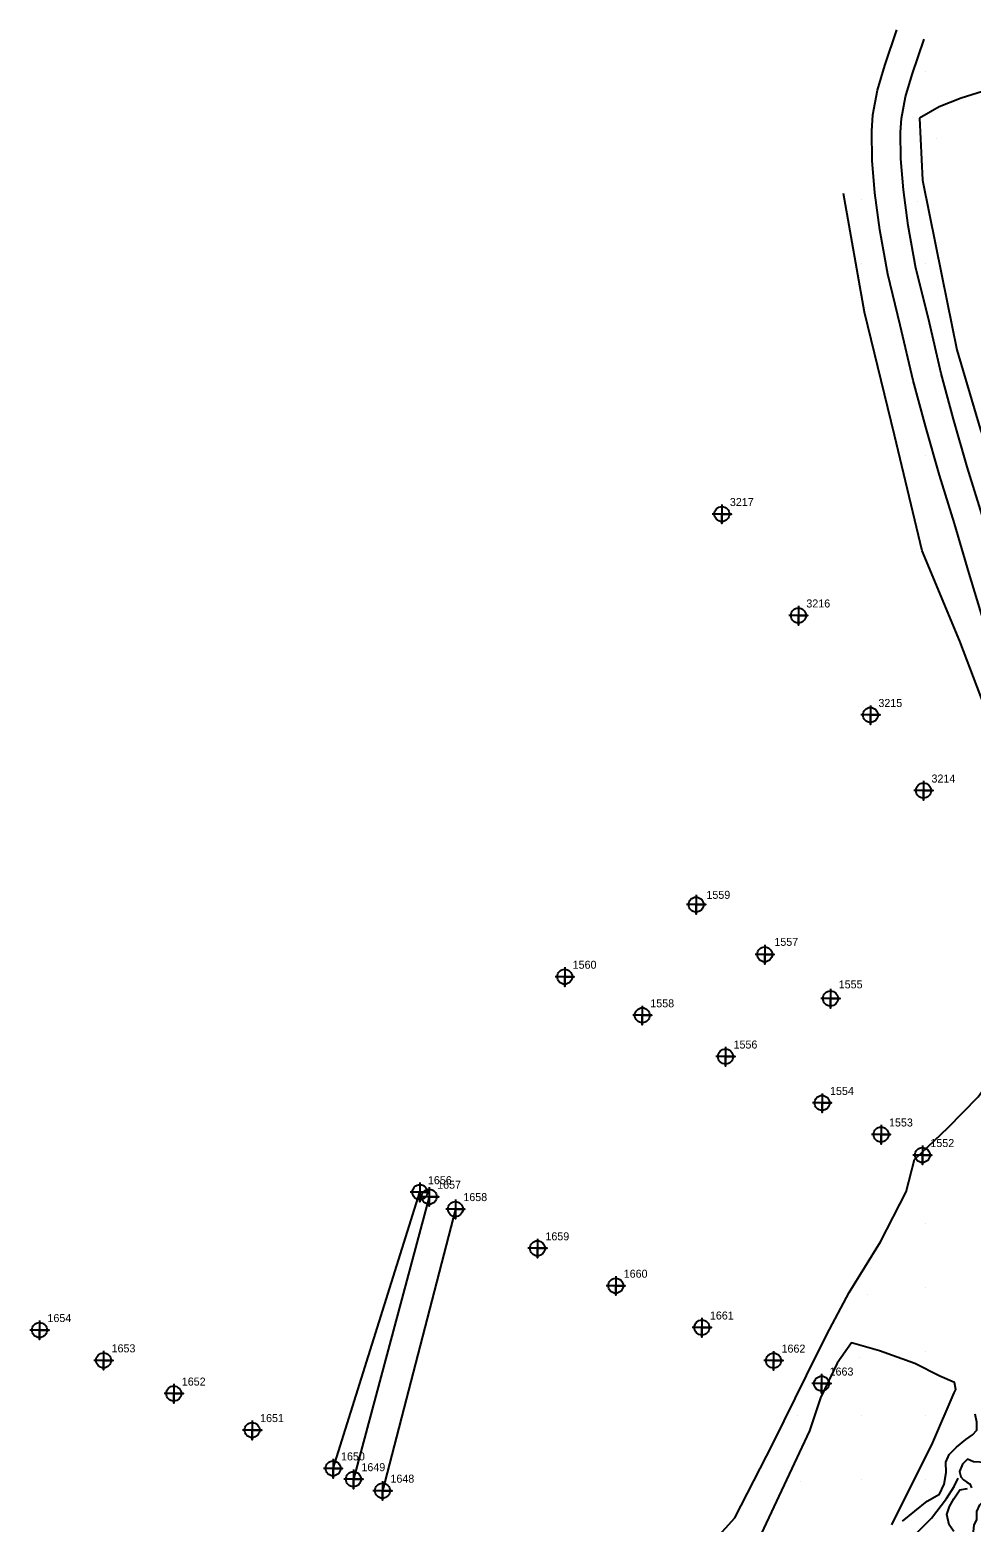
# Model space of a CAD drawing. Extents: x 2062781 to 2066835, y 358981 to 366501.
# Drawn here: x 2063615.5 to 2063909.5, y 361262.2 to 361728.3 of the extents above; entities that cross this region are included whole.
import ezdxf

# ---------------------------------------------------------------- set-up
doc = ezdxf.new("R2010")
doc.units = 0
for name, color, linetype in [('Exist DTM Breakline', 7, 'Continuous'), ('Exist DTM Breakline Cogo Number', 7, 'Continuous'), ('Exist DTM Breakline Cogo Point CELL', 7, 'Continuous'), ('Exist DTM Regular Point CELL', 7, 'Continuous'), ('Exist DTM Regular Point Cogo Number', 7, 'Continuous'), ('Exist DTM Ridgeline', 7, 'Continuous'), ('Exist DTM Ridgeline Cogo Number', 7, 'Continuous'), ('Exist DTM Ridgeline Cogo Point CELL', 7, 'Continuous'), ('PH Exist DTM Breakline', 7, 'Continuous'), ('PH Exist DTM Point', 7, 'Continuous')]:
    doc.layers.add(name, color=color, linetype=linetype)

msp = doc.modelspace()

# ---------------------------------------------------------------- linework, layer by layer
at = {"layer": 'Exist DTM Breakline'}
msp.add_lwpolyline([(2063740.22, 361363.84), (2063716.56, 361275.62)], dxfattribs=at)
at = {"layer": 'Exist DTM Breakline Cogo Point CELL'}
for points in [[(2063740.22, 361366.84), (2063740.22, 361360.84), (2063740.22, 361363.84), (2063743.22, 361363.84), (2063737.22, 361363.84)], [(2063740.22, 361366.84), (2063740.22, 361360.84), (2063740.22, 361363.84), (2063743.22, 361363.84), (2063737.22, 361363.84)], [(2063740.22, 361366.84), (2063740.22, 361360.84), (2063740.22, 361363.84), (2063743.22, 361363.84), (2063737.22, 361363.84)], [(2063716.56, 361278.62), (2063716.56, 361272.62), (2063716.56, 361275.62), (2063719.56, 361275.62), (2063713.56, 361275.62)], [(2063716.56, 361278.62), (2063716.56, 361272.62), (2063716.56, 361275.62), (2063719.56, 361275.62), (2063713.56, 361275.62)], [(2063716.56, 361278.62), (2063716.56, 361272.62), (2063716.56, 361275.62), (2063719.56, 361275.62), (2063713.56, 361275.62)]]:
    msp.add_lwpolyline(points, dxfattribs=at)
for centre in [(2063740.22, 361363.84), (2063740.22, 361363.84), (2063740.22, 361363.84), (2063716.56, 361275.62), (2063716.56, 361275.62), (2063716.56, 361275.62)]:
    msp.add_circle(centre, 2.34, dxfattribs=at)
at = {"layer": 'Exist DTM Regular Point CELL'}
for points in [[(2063831.64, 361580.05), (2063831.64, 361574.05), (2063831.64, 361577.05), (2063834.64, 361577.05), (2063828.64, 361577.05)], [(2063855.52, 361548.36), (2063855.52, 361542.36), (2063855.52, 361545.36), (2063858.52, 361545.36), (2063852.52, 361545.36)], [(2063878.02, 361517.29), (2063878.02, 361511.29), (2063878.02, 361514.29), (2063881.02, 361514.29), (2063875.02, 361514.29)], [(2063894.6, 361493.69), (2063894.6, 361487.69), (2063894.6, 361490.69), (2063897.6, 361490.69), (2063891.6, 361490.69)], [(2063823.58, 361458.07), (2063823.58, 361452.07), (2063823.58, 361455.07), (2063826.58, 361455.07), (2063820.58, 361455.07)], [(2063845.01, 361442.51), (2063845.01, 361436.51), (2063845.01, 361439.51), (2063848.01, 361439.51), (2063842.01, 361439.51)], [(2063782.54, 361435.54), (2063782.54, 361429.54), (2063782.54, 361432.54), (2063785.54, 361432.54), (2063779.54, 361432.54)], [(2063865.54, 361428.75), (2063865.54, 361422.75), (2063865.54, 361425.75), (2063868.54, 361425.75), (2063862.54, 361425.75)], [(2063806.79, 361423.49), (2063806.79, 361417.49), (2063806.79, 361420.49), (2063809.79, 361420.49), (2063803.79, 361420.49)], [(2063832.78, 361410.62), (2063832.78, 361404.62), (2063832.78, 361407.62), (2063835.78, 361407.62), (2063829.78, 361407.62)], [(2063862.92, 361396.12), (2063862.92, 361390.12), (2063862.92, 361393.12), (2063865.92, 361393.12), (2063859.92, 361393.12)], [(2063881.34, 361386.27), (2063881.34, 361380.27), (2063881.34, 361383.27), (2063884.34, 361383.27), (2063878.34, 361383.27)], [(2063894.26, 361379.85), (2063894.26, 361373.85), (2063894.26, 361376.85), (2063897.26, 361376.85), (2063891.26, 361376.85)], [(2063774.03, 361350.72), (2063774.03, 361344.72), (2063774.03, 361347.72), (2063777.03, 361347.72), (2063771.03, 361347.72)], [(2063798.48, 361339.04), (2063798.48, 361333.04), (2063798.48, 361336.04), (2063801.48, 361336.04), (2063795.48, 361336.04)], [(2063618.51, 361325.2), (2063618.51, 361319.2), (2063618.51, 361322.2), (2063621.51, 361322.2), (2063615.51, 361322.2)], [(2063825.4, 361325.99), (2063825.4, 361319.99), (2063825.4, 361322.99), (2063828.4, 361322.99), (2063822.4, 361322.99)], [(2063638.53, 361315.73), (2063638.53, 361309.73), (2063638.53, 361312.73), (2063641.53, 361312.73), (2063635.53, 361312.73)], [(2063847.77, 361315.65), (2063847.77, 361309.65), (2063847.77, 361312.65), (2063850.77, 361312.65), (2063844.77, 361312.65)], [(2063660.46, 361305.36), (2063660.46, 361299.36), (2063660.46, 361302.36), (2063663.46, 361302.36), (2063657.46, 361302.36)], [(2063862.78, 361308.48), (2063862.78, 361302.48), (2063862.78, 361305.48), (2063865.78, 361305.48), (2063859.78, 361305.48)], [(2063684.92, 361293.96), (2063684.92, 361287.96), (2063684.92, 361290.96), (2063687.92, 361290.96), (2063681.92, 361290.96)]]:
    msp.add_lwpolyline(points, dxfattribs=at)
for centre in [(2063831.64, 361577.05), (2063855.52, 361545.36), (2063878.02, 361514.29), (2063894.6, 361490.69), (2063823.58, 361455.07), (2063845.01, 361439.51), (2063782.54, 361432.54), (2063865.54, 361425.75), (2063806.79, 361420.49), (2063832.78, 361407.62), (2063862.92, 361393.12), (2063881.34, 361383.27), (2063894.26, 361376.85), (2063774.03, 361347.72), (2063798.48, 361336.04), (2063618.51, 361322.2), (2063825.4, 361322.99), (2063638.53, 361312.73), (2063847.77, 361312.65), (2063660.46, 361302.36), (2063862.78, 361305.48), (2063684.92, 361290.96)]:
    msp.add_circle(centre, 2.34, dxfattribs=at)
at = {"layer": 'Exist DTM Ridgeline'}
for points in [[(2063710.2, 361278.99), (2063737.33, 361365.25)], [(2063748.4, 361359.97), (2063725.63, 361272.03)]]:
    msp.add_lwpolyline(points, dxfattribs=at)
at = {"layer": 'Exist DTM Ridgeline Cogo Point CELL'}
for points in [[(2063737.33, 361368.25), (2063737.33, 361362.25), (2063737.33, 361365.25), (2063740.33, 361365.25), (2063734.33, 361365.25)], [(2063737.33, 361368.25), (2063737.33, 361362.25), (2063737.33, 361365.25), (2063740.33, 361365.25), (2063734.33, 361365.25)], [(2063737.33, 361368.25), (2063737.33, 361362.25), (2063737.33, 361365.25), (2063740.33, 361365.25), (2063734.33, 361365.25)], [(2063748.4, 361362.97), (2063748.4, 361356.97), (2063748.4, 361359.97), (2063751.4, 361359.97), (2063745.4, 361359.97)], [(2063748.4, 361362.97), (2063748.4, 361356.97), (2063748.4, 361359.97), (2063751.4, 361359.97), (2063745.4, 361359.97)], [(2063748.4, 361362.97), (2063748.4, 361356.97), (2063748.4, 361359.97), (2063751.4, 361359.97), (2063745.4, 361359.97)], [(2063710.2, 361281.99), (2063710.2, 361275.99), (2063710.2, 361278.99), (2063713.2, 361278.99), (2063707.2, 361278.99)], [(2063710.2, 361281.99), (2063710.2, 361275.99), (2063710.2, 361278.99), (2063713.2, 361278.99), (2063707.2, 361278.99)], [(2063710.2, 361281.99), (2063710.2, 361275.99), (2063710.2, 361278.99), (2063713.2, 361278.99), (2063707.2, 361278.99)], [(2063725.63, 361275.03), (2063725.63, 361269.03), (2063725.63, 361272.03), (2063728.63, 361272.03), (2063722.63, 361272.03)], [(2063725.63, 361275.03), (2063725.63, 361269.03), (2063725.63, 361272.03), (2063728.63, 361272.03), (2063722.63, 361272.03)], [(2063725.63, 361275.03), (2063725.63, 361269.03), (2063725.63, 361272.03), (2063728.63, 361272.03), (2063722.63, 361272.03)]]:
    msp.add_lwpolyline(points, dxfattribs=at)
for centre in [(2063737.33, 361365.25), (2063737.33, 361365.25), (2063737.33, 361365.25), (2063748.4, 361359.97), (2063748.4, 361359.97), (2063748.4, 361359.97), (2063710.2, 361278.99), (2063710.2, 361278.99), (2063710.2, 361278.99), (2063725.63, 361272.03), (2063725.63, 361272.03), (2063725.63, 361272.03)]:
    msp.add_circle(centre, 2.34, dxfattribs=at)
at = {"layer": 'PH Exist DTM Breakline'}
for points in [[(2063913.09, 361544.39), (2063908.88, 361558.49), (2063904.29, 361574.14), (2063899.63, 361589.21), (2063895.32, 361604.23), (2063891.41, 361618.78), (2063887.37, 361636), (2063883.44, 361651.95), (2063880.92, 361665.82), (2063879.41, 361677.35), (2063878.54, 361687.5), (2063878.43, 361696.6), (2063878.83, 361701.77), (2063880.25, 361709.42), (2063882.5, 361717.09), (2063886.3, 361728.27)], [(2063912.91, 361576.74), (2063908.26, 361591.78), (2063903.99, 361606.64), (2063900.13, 361620.97), (2063896.12, 361638.11), (2063892.24, 361653.84), (2063889.82, 361667.21), (2063888.36, 361678.32), (2063887.53, 361687.94), (2063887.43, 361696.31), (2063887.76, 361700.6), (2063889.01, 361707.33), (2063891.09, 361714.37), (2063894.82, 361725.37)], [(2063913.08, 361709.05), (2063906.34, 361706.98), (2063899.49, 361704.18), (2063893.38, 361700.7)], [(2063893.38, 361700.7), (2063894.25, 361681.32), (2063900.33, 361651.45), (2063905.06, 361628.32), (2063912.27, 361603.71), (2063922.23, 361575.78), (2063930.13, 361550.66), (2063941, 361520.81), (2063949.54, 361504.35), (2063952.94, 361491.7), (2063953.7, 361477.72)], [(2063821.11, 361247.46), (2063835.72, 361263.54), (2063847.51, 361286.69), (2063858.07, 361307.99), (2063864.46, 361320.81), (2063871.42, 361333.91), (2063881.17, 361349.79), (2063889.24, 361365.38), (2063891.81, 361375.48), (2063902.17, 361385.33), (2063911.66, 361395.03), (2063916.81, 361402.12), (2063920.03, 361420.56), (2063920.06, 361434.43), (2063929.36, 361438.03), (2063936.26, 361445.41), (2063934.09, 361454.14), (2063929.19, 361476.47), (2063917.89, 361505.78), (2063905.97, 361537.31), (2063894.18, 361565.53), (2063885.56, 361601.66), (2063876.23, 361640.09), (2063869.62, 361677.18)], [(2063884.76, 361261.36), (2063897.47, 361287.1), (2063904.2, 361302.59), (2063904.67, 361303.61), (2063904.31, 361305.84), (2063899.67, 361307.84), (2063891.9, 361311.7), (2063880.84, 361315.73), (2063872.13, 361318.2), (2063867.6, 361311.81), (2063862.45, 361300.99), (2063858.95, 361290.73), (2063843.86, 361258.59)], [(2063888.01, 361262.5), (2063895.78, 361268.75), (2063899.59, 361270.94), (2063901.03, 361274.08), (2063901.72, 361277.73), (2063901.57, 361280.89), (2063902.61, 361283.37), (2063904.87, 361285.62), (2063907.79, 361288.05), (2063909.86, 361289.48), (2063911.26, 361290.96), (2063911.27, 361293.4), (2063910.79, 361295.91)], [(2063910.92, 361255.28), (2063910.09, 361258.19), (2063910.47, 361261.23), (2063911.24, 361263.06), (2063911.27, 361265.57), (2063912.25, 361267.57), (2063914.98, 361270.68), (2063916.84, 361273.92), (2063917.45, 361276.85), (2063917.03, 361280.29), (2063914.03, 361280.8), (2063910.18, 361281.03), (2063908.36, 361281.87), (2063906.75, 361280.34), (2063905.89, 361278.02), (2063906.26, 361276.38), (2063907.09, 361275.43), (2063908.09, 361274.7), (2063909.08, 361274.13), (2063909.57, 361272.91)], [(2063892.31, 361258.68), (2063897.14, 361263.44), (2063901.78, 361269.62), (2063904.15, 361273.32), (2063905.45, 361275.9)], [(2063904.09, 361259.32), (2063902.57, 361261.38), (2063901.89, 361264.62), (2063902.7, 361267.06), (2063904.11, 361269.46), (2063905.99, 361272.29), (2063908.39, 361272.71)]]:
    msp.add_lwpolyline(points, dxfattribs=at)
at = {"layer": 'PH Exist DTM Point'}
for p, q in [((2063895.13, 361715.38), (2063895.13, 361715.38)), ((2063898.65, 361694.25), (2063898.65, 361694.25)), ((2063875.13, 361675.38), (2063875.13, 361675.38)), ((2063892.82, 361674.67), (2063892.82, 361674.67)), ((2063875.13, 361655.38), (2063875.13, 361655.38)), ((2063895.13, 361655.38), (2063895.13, 361655.38)), ((2063895.12, 361595.36), (2063895.12, 361595.36)), ((2063895.13, 361375.38), (2063895.13, 361375.38)), ((2063895.13, 361355.38), (2063895.13, 361355.38)), ((2063877.16, 361333.15), (2063877.16, 361333.15)), ((2063895.13, 361335.38), (2063895.13, 361335.38)), ((2063874.54, 361313.52), (2063874.54, 361313.52)), ((2063895.13, 361315.38), (2063895.13, 361315.38)), ((2063855.13, 361295.38), (2063855.13, 361295.38)), ((2063875.13, 361295.38), (2063875.13, 361295.38)), ((2063895.13, 361295.38), (2063895.13, 361295.38)), ((2063856.19, 361274.9), (2063856.19, 361274.9)), ((2063875.13, 361275.38), (2063875.13, 361275.38)), ((2063895.13, 361275.38), (2063895.13, 361275.38))]:
    msp.add_line(p, q, dxfattribs=at)

# ---------------------------------------------------------------- texts
at = {"layer": 'Exist DTM Breakline Cogo Number'}
for s, p in [('1657', (2063742.72, 361366.34)), ('1657', (2063742.72, 361366.34)), ('1657', (2063742.72, 361366.34)), ('1649', (2063719.06, 361278.12)), ('1649', (2063719.06, 361278.12)), ('1649', (2063719.06, 361278.12))]:
    msp.add_text(s, height=2.5, dxfattribs=at).set_placement(p)
at = {"layer": 'Exist DTM Regular Point Cogo Number'}
for s, p in [('3217', (2063834.14, 361579.55)), ('3217', (2063834.14, 361579.55)), ('3217', (2063834.14, 361579.55)), ('3216', (2063858.02, 361547.86)), ('3216', (2063858.02, 361547.86)), ('3216', (2063858.02, 361547.86)), ('3215', (2063880.52, 361516.79)), ('3215', (2063880.52, 361516.79)), ('3215', (2063880.52, 361516.79)), ('3214', (2063897.1, 361493.19)), ('3214', (2063897.1, 361493.19)), ('3214', (2063897.1, 361493.19)), ('1559', (2063826.81, 361456.87)), ('1559', (2063826.81, 361456.87)), ('1559', (2063826.81, 361456.87)), ('1557', (2063848.04, 361442.19)), ('1557', (2063848.04, 361442.19)), ('1557', (2063848.04, 361442.19)), ('1560', (2063785.04, 361435.04)), ('1560', (2063785.04, 361435.04)), ('1560', (2063785.04, 361435.04)), ('1555', (2063868.13, 361428.91)), ('1555', (2063868.13, 361428.91)), ('1555', (2063868.13, 361428.91)), ('1558', (2063809.29, 361422.99)), ('1558', (2063809.29, 361422.99)), ('1558', (2063809.29, 361422.99)), ('1556', (2063835.28, 361410.12)), ('1556', (2063835.28, 361410.12)), ('1556', (2063835.28, 361410.12)), ('1554', (2063865.42, 361395.62)), ('1554', (2063865.42, 361395.62)), ('1554', (2063865.42, 361395.62)), ('1553', (2063883.84, 361385.77)), ('1553', (2063883.84, 361385.77)), ('1553', (2063883.84, 361385.77)), ('1552', (2063896.76, 361379.35)), ('1552', (2063896.76, 361379.35)), ('1552', (2063896.76, 361379.35)), ('1659', (2063776.53, 361350.22)), ('1659', (2063776.53, 361350.22)), ('1659', (2063776.53, 361350.22)), ('1660', (2063800.98, 361338.54)), ('1660', (2063800.98, 361338.54)), ('1660', (2063800.98, 361338.54)), ('1654', (2063621.01, 361324.7)), ('1654', (2063621.01, 361324.7)), ('1654', (2063621.01, 361324.7)), ('1661', (2063827.9, 361325.49)), ('1661', (2063827.9, 361325.49)), ('1661', (2063827.9, 361325.49)), ('1653', (2063641.03, 361315.23)), ('1653', (2063641.03, 361315.23)), ('1653', (2063641.03, 361315.23)), ('1662', (2063850.27, 361315.15)), ('1662', (2063850.27, 361315.15)), ('1662', (2063850.27, 361315.15)), ('1663', (2063865.28, 361307.98)), ('1663', (2063865.28, 361307.98)), ('1663', (2063865.28, 361307.98)), ('1652', (2063662.96, 361304.86)), ('1652', (2063662.96, 361304.86)), ('1652', (2063662.96, 361304.86)), ('1651', (2063687.42, 361293.46)), ('1651', (2063687.42, 361293.46)), ('1651', (2063687.42, 361293.46))]:
    msp.add_text(s, height=2.5, dxfattribs=at).set_placement(p)
at = {"layer": 'Exist DTM Ridgeline Cogo Number'}
for s, p in [('1656', (2063739.83, 361367.75)), ('1656', (2063739.83, 361367.75)), ('1656', (2063739.83, 361367.75)), ('1658', (2063750.9, 361362.47)), ('1658', (2063750.9, 361362.47)), ('1658', (2063750.9, 361362.47)), ('1650', (2063712.7, 361281.49)), ('1650', (2063712.7, 361281.49)), ('1650', (2063712.7, 361281.49)), ('1648', (2063728.13, 361274.53)), ('1648', (2063728.13, 361274.53)), ('1648', (2063728.13, 361274.53))]:
    msp.add_text(s, height=2.5, dxfattribs=at).set_placement(p)

doc.saveas('drawing.dxf')
